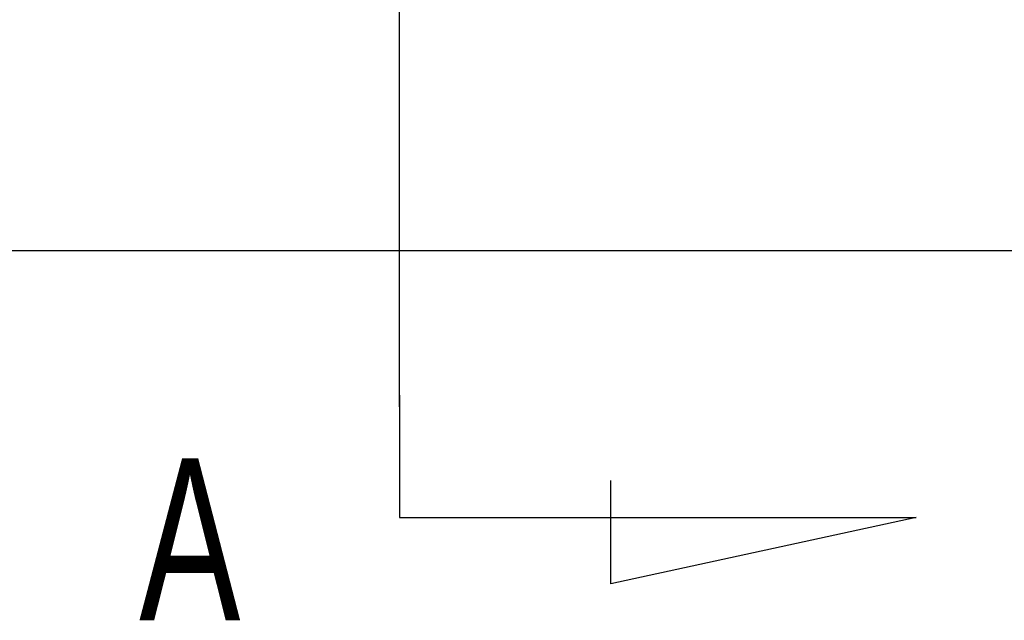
# Model space of a CAD drawing. Header units: millimetres. Extents: x -212 to 3135, y -1694 to 860.
# Tile 357 of 565: x 1095 to 1116, y -1404 to -1391. Entities that reach past the tile are written whole.
import ezdxf

# ---------------------------------------------------------------- set-up
doc = ezdxf.new("R2010")
doc.units = ezdxf.units.MM
doc.layers.add('2', color=7, linetype='CONTINUOUS', true_color=0xffffff)
doc.styles.add('CHN', font='txt')

msp = doc.modelspace()

# ---------------------------------------------------------------- linework, layer by layer
at = {"layer": '2'}
for p, q in [((1102.727, -1399.787), (1102.727, -1356.667)), ((1102.727, -1399.537), (1102.727, -1402.174)), ((1107.287, -1403.607), (1107.287, -1401.378)), ((1102.727, -1402.174), (1113.875, -1402.174)), ((1113.875, -1402.174), (1107.287, -1403.607))]:
    msp.add_line(p, q, dxfattribs=at)
at = {"layer": '2', "linetype": 'Continuous'}
for p, q in [((1097.263, -1396.421), (1004.425, -1396.421)), ((1504.425, -1396.421), (1097.263, -1396.421))]:
    msp.add_line(p, q, dxfattribs=at)

# ---------------------------------------------------------------- texts
at = {"layer": '2', "style": 'CHN', "width": 0.7}
msp.add_text('A', height=3.5, dxfattribs=at).set_placement((1097.106, -1404.396))

doc.saveas('drawing.dxf')
